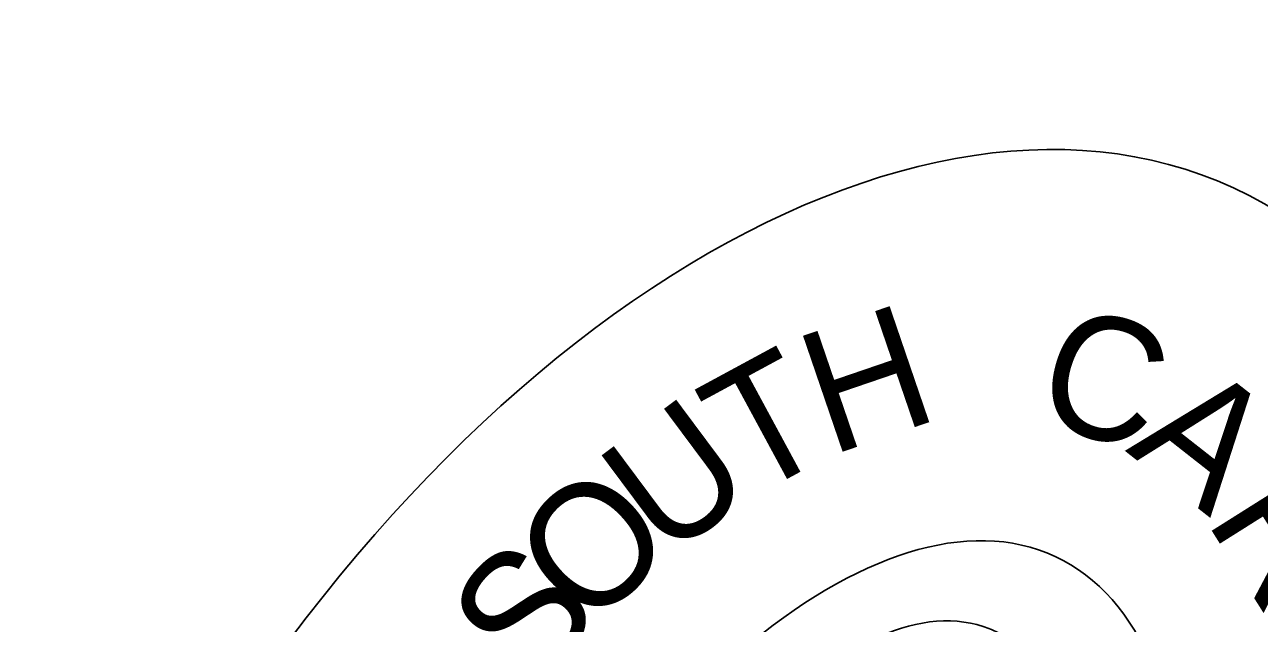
# Model space of a CAD drawing. Extents: x -796 to 2793, y -4650 to 4425.
# Drawn here: x 2621.08 to 2642.24, y 2214.63 to 2224.89 of the extents above; entities that cross this region are included whole.
import ezdxf

# ---------------------------------------------------------------- set-up
doc = ezdxf.new("R2010")
doc.units = 0
doc.layers.add('RD_HC_Data', color=7, linetype='Continuous')
doc.layers.add('RD_HC_Data_Tic', color=7, linetype='Continuous')

msp = doc.modelspace()

# ---------------------------------------------------------------- linework, layer by layer
at = {"layer": 'RD_HC_Data'}
for centre, major_axis, ratio in [((2633.052, 2204.462), (-9.013, -17.5), 0.587971), ((2633.373, 2204.229), (-5.367, -11.55), 0.466338)]:
    msp.add_ellipse(centre, major_axis=major_axis, ratio=ratio, dxfattribs=at)
msp.add_spline([(2634.248, 2207.204), (2632.615, 2203.704), (2631.973, 2204.229), (2630.981, 2204.054), (2631.156, 2202.596), (2629.99, 2202.246), (2629.99, 2201.721), (2630.456, 2201.896), (2631.156, 2201.079), (2628.823, 2200.087), (2630.806, 2198.804), (2632.265, 2197.812), (2631.623, 2200.262), (2632.148, 2200.612), (2633.432, 2199.796), (2633.782, 2201.254), (2633.782, 2201.721), (2634.773, 2201.896), (2634.948, 2202.421), (2633.957, 2202.246), (2633.257, 2203.062), (2634.948, 2206.854), (2636.407, 2208.837), (2639.207, 2209.654), (2639.032, 2213.096), (2637.398, 2214.612), (2634.073, 2212.804), (2633.957, 2211.812), (2634.773, 2210.996), (2634.598, 2207.846)], degree=3, dxfattribs=at)

# ---------------------------------------------------------------- texts
at = {"layer": 'RD_HC_Data_Tic'}
for s, rotation, p in [('H', 18.874, (2634.88, 2217.498)), ('C', 343.6509, (2638.322, 2218.117)), ('T', 28.4072, (2633.506, 2216.76)), ('A', 321.8754, (2639.93, 2217.592)), ('U', 36.6984, (2632.048, 2215.698)), ('R', 302.2008, (2641.301, 2216.415)), ('O', 43.1648, (2630.722, 2214.478)), ('S', 47.4879, (2629.752, 2213.418))]:
    msp.add_text(s, height=2.1, rotation=rotation, dxfattribs=at).set_placement(p)

doc.saveas('drawing.dxf')
